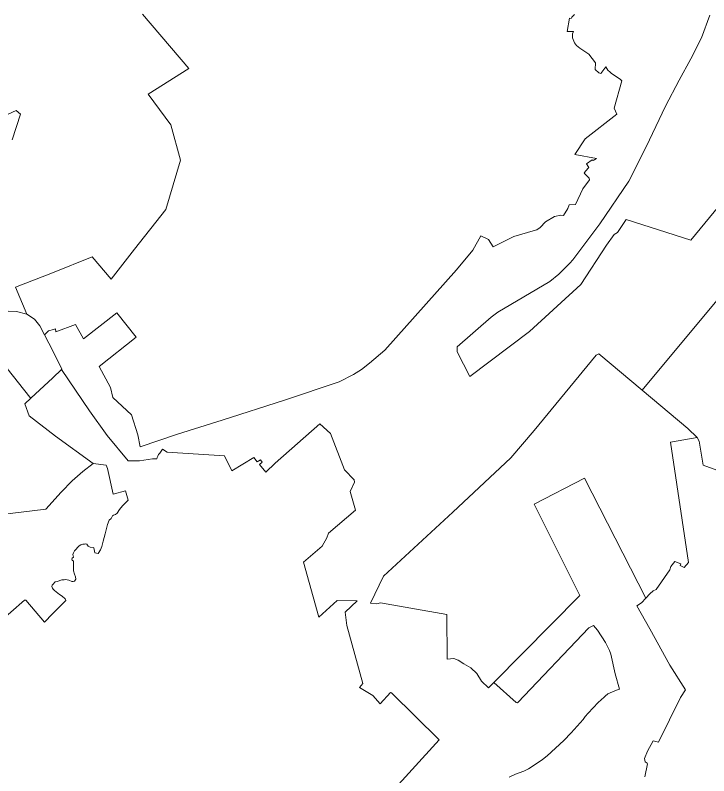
# Model space of a CAD drawing. Extents: x 369010 to 735936, y 6377141 to 6616555.
# Drawn here: x 543331 to 548142, y 6482297 to 6487575 of the extents above; entities that cross this region are included whole.
import ezdxf

# ---------------------------------------------------------------- set-up
doc = ezdxf.new("R2010")
doc.units = 0
doc.header["$LTSCALE"] = 40
doc.layers.add('3', color=7, linetype='Continuous', lineweight=13)

msp = doc.modelspace()

# ---------------------------------------------------------------- linework, layer by layer
at = {"layer": '3'}
for points in [[(543051.89, 6485529.56), (543339.54, 6485519.46), (543411.04, 6485500.43), (543331.76, 6485687.78), (543588.79, 6485788.07), (543864.19, 6485898.13), (543996.26, 6485744.21), (544157.13, 6485951.43), (544374.44, 6486226.66), (544476.72, 6486569.75), (544409.69, 6486815.19), (544253.62, 6487028.03), (544535.14, 6487206.61), (544214.72, 6487581.97)], [(544214.72, 6487581.97), (544535.14, 6487206.61), (544253.62, 6487028.03), (544409.69, 6486815.19), (544476.72, 6486569.75), (544374.44, 6486226.66), (544157.13, 6485951.43), (543996.26, 6485744.21), (543864.19, 6485898.13), (543588.79, 6485788.07), (543331.76, 6485687.78), (543411.04, 6485500.43), (543463.83, 6485465.67), (543500.74, 6485420.32), (543533.51, 6485357.93), (543561.98, 6485384.08), (543596.9, 6485395), (543610.8, 6485398.48), (543612.29, 6485377.62), (543747.84, 6485429.59), (543804.27, 6485328.96), (544034.82, 6485509.03), (544169.38, 6485340.88), (543911.85, 6485136.48), (543990.96, 6484991.67), (544008.84, 6484922.49), (544137.1, 6484802.17), (544180.63, 6484662.65), (544197.84, 6484579.23), (544456.69, 6484666.78), (544767.01, 6484765.42), (545197.82, 6484903.95), (545578.15, 6485031.55), (545677.78, 6485082.86), (545733.22, 6485116.29), (545789.49, 6485159.99), (545894.92, 6485251.34), (546391.76, 6485808.1), (546504.31, 6485943.81), (546561.4, 6486043.28), (546613.21, 6486018.79), (546646.64, 6485968.8), (546789.14, 6486039.8), (546924.19, 6486078.2), (546949.51, 6486086.48), (546972.35, 6486102.2), (547009.26, 6486141.09), (547071.82, 6486179.49), (547116.01, 6486186.77), (547133.55, 6486184.62), (547163.84, 6486234.77), (547174.1, 6486258.44), (547217.46, 6486261.41), (547267.61, 6486371.47), (547314.28, 6486432.55), (547311.97, 6486445.45), (547277.71, 6486479.05), (547285.98, 6486493.95), (547310.31, 6486517.78), (547293.1, 6486543.76), (547332.49, 6486571.24), (547339.11, 6486566.44), (547363.6, 6486581.66), (547212.99, 6486608.31), (547284.82, 6486716.88), (547503.45, 6486887.68), (547486.74, 6486931.37), (547539.04, 6487119.72), (547528.94, 6487128.49), (547465.72, 6487172.18), (547457.11, 6487179.13), (547442.55, 6487193.7), (547427.16, 6487216.21), (547392.57, 6487171.02), (547379.16, 6487175.33), (547353.67, 6487199.66), (547355.16, 6487245), (547309.98, 6487304.09), (547248.08, 6487345.63), (547224.91, 6487364.5), (547210.02, 6487383.86), (547196.61, 6487418.29), (547196.28, 6487445.26), (547202.9, 6487463.3), (547158.54, 6487462.64), (547175.42, 6487554.66), (547186.68, 6487552.35), (547192.8, 6487562.61), (547211.01, 6487580.65)], [(548437.39, 6486524.4), (548016.85, 6486013.99), (547568.33, 6486157.15), (547508.25, 6486068.44), (547484.75, 6486053.71), (547433.28, 6485978.57), (547253.71, 6485705.32), (546899.36, 6485379.77), (546483.95, 6485067.97), (546397.39, 6485238.27), (546395.74, 6485258.29), (546397.72, 6485274.51), (546633.07, 6485479.57), (546678.91, 6485514.83), (547038.55, 6485726.84), (547102.77, 6485777.48), (547177.41, 6485854.27), (547199.09, 6485878.27), (547387.27, 6486128.18), (547587.03, 6486422.62), (547708.18, 6486662.43), (547840.75, 6486944.28), (547936.74, 6487125.18), (548016.85, 6487272.81), (548090.5, 6487417.29), (548149.75, 6487574.85)], [(548149.75, 6487574.85), (548090.5, 6487417.29), (548016.85, 6487272.81), (547936.74, 6487125.18), (547840.75, 6486944.28), (547708.18, 6486662.43), (547587.03, 6486422.62), (547387.27, 6486128.18), (547199.09, 6485878.27), (547177.41, 6485854.27), (547102.77, 6485777.48), (547038.55, 6485726.84), (546678.91, 6485514.83), (546633.07, 6485479.57), (546397.72, 6485274.51), (546395.74, 6485258.29), (546397.39, 6485238.27), (546483.95, 6485067.97), (546899.36, 6485379.77), (547253.71, 6485705.32), (547433.28, 6485978.57), (547484.75, 6486053.71), (547508.25, 6486068.44), (547568.33, 6486157.15), (548016.85, 6486013.99), (548437.39, 6486524.4)], [(547211.01, 6487580.65), (547192.8, 6487562.61), (547186.68, 6487552.35), (547175.42, 6487554.66), (547158.54, 6487462.64), (547202.9, 6487463.3), (547196.28, 6487445.26), (547196.61, 6487418.29), (547210.02, 6487383.86), (547224.91, 6487364.5), (547248.08, 6487345.63), (547309.98, 6487304.09), (547355.16, 6487245), (547353.67, 6487199.66), (547379.16, 6487175.33), (547392.57, 6487171.02), (547427.16, 6487216.21), (547442.55, 6487193.7), (547457.11, 6487179.13), (547465.72, 6487172.18), (547528.94, 6487128.49), (547539.04, 6487119.72), (547486.74, 6486931.37), (547503.45, 6486887.68), (547284.82, 6486716.88), (547212.99, 6486608.31), (547363.6, 6486581.66), (547339.11, 6486566.44)], [(543308.92, 6486710.76), (543368.01, 6486889.67), (543336.06, 6486913), (543281.78, 6486889.5)], [(543281.78, 6486889.5), (543336.06, 6486913), (543368.01, 6486889.67), (543308.92, 6486710.76)], [(547339.11, 6486566.44), (547332.49, 6486571.24), (547293.1, 6486543.76), (547310.31, 6486517.78), (547285.98, 6486493.95), (547277.71, 6486479.05), (547311.97, 6486445.45), (547314.28, 6486432.55), (547267.61, 6486371.47), (547217.46, 6486261.41), (547174.1, 6486258.44), (547163.84, 6486234.77), (547133.55, 6486184.62), (547116.01, 6486186.77), (547071.82, 6486179.49), (547009.26, 6486141.09), (546972.35, 6486102.2), (546949.51, 6486086.48), (546924.19, 6486078.2), (546789.14, 6486039.8), (546646.64, 6485968.8), (546613.21, 6486018.79), (546561.4, 6486043.28), (546504.31, 6485943.81), (546391.76, 6485808.1), (545894.92, 6485251.34), (545789.49, 6485159.99), (545733.22, 6485116.29), (545677.78, 6485082.86), (545578.15, 6485031.55), (545197.82, 6484903.95), (544767.01, 6484765.42), (544456.69, 6484666.78), (544197.84, 6484579.23), (544180.63, 6484662.65), (544137.1, 6484802.17), (544008.84, 6484922.49), (543990.96, 6484991.67), (543911.85, 6485136.48), (544169.38, 6485340.88), (544034.82, 6485509.03), (543804.27, 6485328.96), (543747.84, 6485429.59), (543612.29, 6485377.62), (543610.8, 6485398.48), (543596.9, 6485395), (543561.98, 6485384.08), (543533.51, 6485357.93), (543594.91, 6485241.25), (543654.99, 6485119.6), (543651.02, 6485115.8), (543845.48, 6484829.64), (543969.45, 6484658.34), (544114.59, 6484482.08), (544192.05, 6484482.74), (544283.74, 6484495.65), (544314.19, 6484495.98), (544314.85, 6484505.09), (544319.16, 6484516.17), (544325.28, 6484526.77), (544334.38, 6484535.7), (544352.92, 6484563.34), (544385.85, 6484543.48), (544782.73, 6484517.33), (544833.21, 6484412.73), (544985.14, 6484506.74), (545008.98, 6484476.62), (545031.15, 6484489.36), (545044.4, 6484473.97), (545026.19, 6484457.09), (545068.23, 6484403.8), (545132.94, 6484467.52), (545443.59, 6484740.43), (545517.74, 6484673.24), (545613.89, 6484420.18), (545682.41, 6484350.84), (545685.06, 6484334.78), (545654.28, 6484270.07), (545691.18, 6484140.81), (545503.5, 6483980.77), (545491.26, 6483947.17), (545459.98, 6483890.74), (545330.06, 6483778.36), (545437.96, 6483397.2), (545564.91, 6483513.55), (545703.76, 6483510.41), (545619.03, 6483431.96), (545630.28, 6483339.77), (545742.33, 6482937.76), (545718.33, 6482908.47), (545810.68, 6482853.19), (545862.98, 6482796.26), (545933.15, 6482874.87), (545940.93, 6482873.71), (546272.27, 6482546.68), (545920.24, 6482161.05)], [(547343.25, 6483339.94), (547308.99, 6483323.88), (546817.77, 6482806.35), (546814.13, 6482803.71), (546806.68, 6482805.03), (546650.28, 6482943.56), (546613.54, 6482906.32), (546566.04, 6482954.15), (546532.44, 6483006.78), (546492.06, 6483047), (546442.08, 6483073.97), (546402.85, 6483099.3), (546372.73, 6483109.72), (546326.39, 6483106.41), (546324.07, 6483416.07), (545864.14, 6483497.17), (545838.65, 6483490.55), (545794.79, 6483495.35), (545886.31, 6483682.2), (546366.61, 6484125.92), (546768.12, 6484502.77), (546931.64, 6484692.6), (547359.96, 6485216.42), (547378.83, 6485225.69), (547680.21, 6484973.46), (548279.5, 6485692.08)], [(548279.5, 6485692.08), (547680.21, 6484973.46)], [(543273.83, 6485122.58), (543432.22, 6484923.65), (543439.34, 6484918.18), (543590.94, 6485057.7), (543651.02, 6485115.8), (543654.99, 6485119.6), (543594.91, 6485241.25), (543533.51, 6485357.93), (543500.74, 6485420.32), (543463.83, 6485465.67), (543411.04, 6485500.43), (543339.54, 6485519.46), (543051.89, 6485529.56)], [(542017.16, 6483962.23), (543542.78, 6484147.1), (543649.69, 6484265.77), (543726.32, 6484343.55), (543800.47, 6484408.27), (543871.14, 6484464.37), (543870.31, 6484465.03), (543609.48, 6484653.05), (543426.92, 6484794.55), (543396.64, 6484878.96), (543439.34, 6484918.18), (543432.22, 6484923.65), (543273.83, 6485122.58)], [(543651.02, 6485115.8), (543590.94, 6485057.7), (543439.34, 6484918.18), (543396.64, 6484878.96), (543426.92, 6484794.55), (543609.48, 6484653.05), (543870.31, 6484465.03), (543870.31, 6484465.03), (543960.68, 6484453.45), (543970.61, 6484429.78), (544010.82, 6484250.87), (544096.55, 6484273.88), (544115.26, 6484210.49), (544075.37, 6484170.11), (544054.18, 6484144.62), (544038.46, 6484119.79), (544026.71, 6484110.03), (544012.15, 6484106.22), (544005.2, 6484100.93), (543995.1, 6484081.89), (543982.85, 6484071.13), (543969.78, 6484040.19), (543953.72, 6483976.47), (543939.99, 6483925.66), (543931.55, 6483888.75), (543923.11, 6483864.25), (543905.23, 6483839.59), (543883.38, 6483843.24), (543875.44, 6483878.98), (543871.8, 6483881.47), (543850.28, 6483883.45), (543837.54, 6483890.57), (543826.62, 6483903.98), (543818.51, 6483906.13), (543810.89, 6483904.47), (543800.3, 6483904.97), (543785.08, 6483899.01), (543774.98, 6483891.73), (543741.55, 6483857.63), (543734.6, 6483844.89), (543730.96, 6483832.15), (543734.93, 6483813.94), (543726.82, 6483806.16), (543724.5, 6483799.54), (543725.82, 6483793.09), (543735.59, 6483786.63), (543734.1, 6483741.78), (543735.92, 6483718.11), (543741.38, 6483695.61), (543748.17, 6483676.9), (543750.32, 6483661.18), (543742.71, 6483648.11), (543733.27, 6483644.47), (543722.68, 6483644.3), (543703.48, 6483653.57), (543680.15, 6483658.86), (543669.06, 6483656.71), (543654.99, 6483657.21), (543621.56, 6483645.46), (543607.16, 6483642.64), (543590.77, 6483625.27), (543587.13, 6483619.14), (543585.64, 6483610.54), (543589.45, 6483598.29), (543593.42, 6483592.5), (543602.86, 6483583.23), (543638.11, 6483556.09), (543656.81, 6483544.34), (543676.5, 6483524.47), (543680.64, 6483513.06), (543588.62, 6483420.21), (543534.83, 6483363.94), (543404.91, 6483514.88), (543395.64, 6483514.71), (543107.83, 6483265.96)], [(545132.94, 6484467.52), (545068.23, 6484403.8), (545026.19, 6484457.09), (545044.4, 6484473.97), (545031.15, 6484489.36), (545008.98, 6484476.62), (544985.14, 6484506.74), (544833.21, 6484412.73), (544782.73, 6484517.33), (544385.85, 6484543.48), (544352.92, 6484563.34), (544334.38, 6484535.7), (544325.28, 6484526.77), (544319.16, 6484516.17), (544314.85, 6484505.09), (544314.19, 6484495.98), (544283.74, 6484495.65), (544192.05, 6484482.74), (544114.59, 6484482.08), (543969.45, 6484658.34), (543845.48, 6484829.64), (543651.02, 6485115.8)], [(547680.21, 6484973.46), (547996.99, 6484707.66), (548061.53, 6484644.77), (548075.93, 6484619.61), (548103.74, 6484453.28), (548344.71, 6484364.08)], [(545920.24, 6482161.05), (546272.27, 6482546.68), (545940.93, 6482873.71), (545933.15, 6482874.87), (545862.98, 6482796.26), (545810.68, 6482853.19), (545718.33, 6482908.47), (545742.33, 6482937.76), (545630.28, 6483339.77), (545619.03, 6483431.96), (545703.76, 6483510.41), (545564.91, 6483513.55), (545437.96, 6483397.2), (545330.06, 6483778.36), (545459.98, 6483890.74), (545491.26, 6483947.17), (545503.5, 6483980.77), (545691.18, 6484140.81), (545654.28, 6484270.07), (545685.06, 6484334.78), (545682.41, 6484350.84), (545613.89, 6484420.18), (545517.74, 6484673.24), (545443.59, 6484740.43), (545132.94, 6484467.52)], [(548344.71, 6484364.08), (548103.74, 6484453.28), (548075.93, 6484619.61), (548061.53, 6484644.77), (547875.51, 6484612.66), (548001.46, 6483776.04), (547971.5, 6483742.77), (547942.87, 6483757.17), (547948.66, 6483768.59), (547906.46, 6483783.16), (547878.82, 6483749.73), (547873.02, 6483726.22), (547776.2, 6483590.01), (547757.34, 6483579.75), (547733.84, 6483558.9), (547705.53, 6483529.11), (547675.25, 6483497.66), (547643.14, 6483476.31), (547733.01, 6483315.77), (547872.03, 6483064.04), (547981.76, 6482893.24), (547945.85, 6482839.78), (547793.75, 6482531.12), (547755.19, 6482539.89), (547717.78, 6482468.06), (547696.43, 6482416.43), (547700.73, 6482393.92), (547713.64, 6482384.32), (547717.45, 6482378.86), (547699.41, 6482289.32)], [(543107.83, 6483265.96), (543395.64, 6483514.71), (543404.91, 6483514.88), (543534.83, 6483363.94), (543588.62, 6483420.21), (543680.64, 6483513.06), (543676.5, 6483524.47), (543656.81, 6483544.34), (543638.11, 6483556.09), (543602.86, 6483583.23), (543593.42, 6483592.5), (543589.45, 6483598.29), (543585.64, 6483610.54), (543587.13, 6483619.14), (543590.77, 6483625.27), (543607.16, 6483642.64), (543621.56, 6483645.46), (543654.99, 6483657.21), (543669.06, 6483656.71), (543680.15, 6483658.86), (543703.48, 6483653.57), (543722.68, 6483644.3), (543733.27, 6483644.47), (543742.71, 6483648.11), (543750.32, 6483661.18), (543748.17, 6483676.9), (543741.38, 6483695.61), (543735.92, 6483718.11), (543734.1, 6483741.78), (543735.59, 6483786.63), (543725.82, 6483793.09), (543724.5, 6483799.54), (543726.82, 6483806.16), (543734.93, 6483813.94), (543730.96, 6483832.15), (543734.6, 6483844.89), (543741.55, 6483857.63), (543774.98, 6483891.73), (543785.08, 6483899.01), (543800.3, 6483904.97), (543810.89, 6483904.47), (543818.51, 6483906.13), (543826.62, 6483903.98), (543837.54, 6483890.57), (543850.28, 6483883.45), (543871.8, 6483881.47), (543875.44, 6483878.98), (543883.38, 6483843.24), (543905.23, 6483839.59), (543923.11, 6483864.25), (543931.55, 6483888.75), (543939.99, 6483925.66), (543953.72, 6483976.47), (543969.78, 6484040.19), (543982.85, 6484071.13), (543995.1, 6484081.89), (544005.2, 6484100.93), (544012.15, 6484106.22), (544026.71, 6484110.03), (544038.46, 6484119.79), (544054.18, 6484144.62), (544075.37, 6484170.11), (544115.26, 6484210.49), (544096.55, 6484273.88), (544010.82, 6484250.87), (543970.61, 6484429.78), (543960.68, 6484453.45), (543870.31, 6484465.03), (543871.14, 6484464.37), (543800.47, 6484408.27), (543726.32, 6484343.55), (543649.69, 6484265.77), (543542.78, 6484147.1), (542017.16, 6483962.23)], [(547717.45, 6482378.86), (547713.64, 6482384.32), (547700.73, 6482393.92), (547696.43, 6482416.43), (547717.78, 6482468.06), (547755.19, 6482539.89), (547793.75, 6482531.12), (547945.85, 6482839.78), (547981.76, 6482893.24), (547872.03, 6483064.04), (547733.01, 6483315.77), (547643.14, 6483476.31), (547675.25, 6483497.66), (547705.53, 6483529.11), (547280.35, 6484362.42), (546929.82, 6484182.35), (547247.75, 6483549.14), (546650.28, 6482943.56)], [(546650.28, 6482943.56), (546806.68, 6482805.03), (546814.13, 6482803.71), (546817.77, 6482806.35), (547308.99, 6483323.88), (547343.25, 6483339.94), (547369.06, 6483307.5), (547425.34, 6483220.94), (547452.64, 6483165.33), (547461.91, 6483141.66), (547493.69, 6483004.79), (547521.66, 6482897.05), (547500.97, 6482891.75), (547442.71, 6482866.27), (547423.52, 6482850.54), (547417.23, 6482842.76), (547375.52, 6482806.52), (547306.5, 6482731.21), (547284.66, 6482708.54), (547269.93, 6482686.69), (547187.01, 6482595.17), (547137.52, 6482542.21), (547019.85, 6482434.63), (546988.57, 6482409.97), (546909.79, 6482356.35), (546890.43, 6482344.27), (546859.15, 6482328.21), (546800.56, 6482307.03), (546757.36, 6482287.83)], [(546757.36, 6482287.83), (546800.56, 6482307.03), (546859.15, 6482328.21), (546890.43, 6482344.27), (546909.79, 6482356.35), (546988.57, 6482409.97), (547019.85, 6482434.63), (547137.52, 6482542.21), (547187.01, 6482595.17), (547269.93, 6482686.69), (547284.66, 6482708.54), (547306.5, 6482731.21), (547375.52, 6482806.52), (547417.23, 6482842.76), (547423.52, 6482850.54), (547442.71, 6482866.27), (547500.97, 6482891.75), (547521.66, 6482897.05), (547493.69, 6483004.79), (547461.91, 6483141.66), (547452.64, 6483165.33), (547425.34, 6483220.94), (547369.06, 6483307.5), (547343.25, 6483339.94)], [(547699.41, 6482289.32), (547717.45, 6482378.86)]]:
    msp.add_lwpolyline(points, dxfattribs=at)
msp.add_lwpolyline([(546650.28, 6482943.56), (547247.75, 6483549.14), (546929.82, 6484182.35), (547280.35, 6484362.42), (547705.53, 6483529.11), (547733.84, 6483558.9), (547757.34, 6483579.75), (547776.2, 6483590.01), (547873.02, 6483726.22), (547878.82, 6483749.73), (547906.46, 6483783.16), (547948.66, 6483768.59), (547942.87, 6483757.17), (547971.5, 6483742.77), (548001.46, 6483776.04), (547875.51, 6484612.66), (548061.53, 6484644.77), (547996.99, 6484707.66), (547680.21, 6484973.46), (547378.83, 6485225.69), (547359.96, 6485216.42), (546931.64, 6484692.6), (546768.12, 6484502.77), (546366.61, 6484125.92), (545886.31, 6483682.2), (545794.79, 6483495.35), (545838.65, 6483490.55), (545864.14, 6483497.17), (546324.07, 6483416.07), (546326.39, 6483106.41), (546372.73, 6483109.72), (546402.85, 6483099.3), (546442.08, 6483073.97), (546492.06, 6483047), (546532.44, 6483006.78), (546566.04, 6482954.15), (546613.54, 6482906.32)], close=True, dxfattribs=at)

doc.saveas('drawing.dxf')
